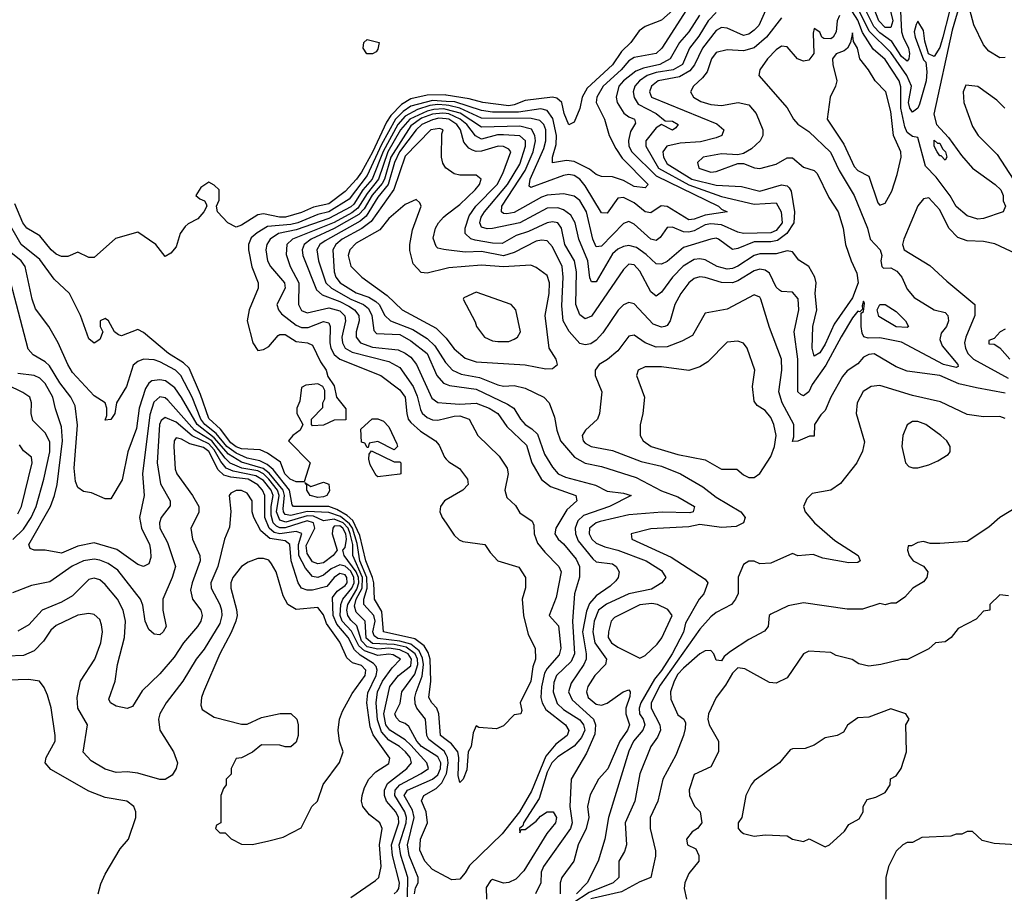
# Model space of a CAD drawing. Header units: inches. Extents: x 2348341 to 2479810, y 460419 to 613669.
# Tile 420 of 656: x 2408436 to 2412047, y 522912 to 526114. Entities that reach past the tile are written whole.
import ezdxf

# ---------------------------------------------------------------- set-up
doc = ezdxf.new("R2010")
doc.units = ezdxf.units.IN
doc.header["$MEASUREMENT"] = 0
doc.layers.add('C4502', color=7, linetype='Continuous')
doc.layers.add('C4512', color=7, linetype='Continuous')

msp = doc.modelspace()

# ---------------------------------------------------------------- linework, layer by layer
at = {"layer": 'C4502', "color": 2}
for points, elevation in [([(2409730, 525989), (2409709.3, 525989.3), (2409695.3, 526010), (2409698, 526030), (2409710, 526042), (2409754, 526030), (2409750, 526006), (2409743.6, 525996.4)], 54), ([(2409810, 524538), (2409750, 524568), (2409718, 524562), (2409714, 524546), (2409710, 524546), (2409702, 524562), (2409690, 524566), (2409687.3, 524612.7), (2409728.9, 524651.1), (2409750, 524651), (2409770, 524642), (2409790, 524622), (2409819.6, 524559.6), (2409822, 524550)], 62), ([(2409810, 524494), (2409830, 524494), (2409834, 524490), (2409834, 524450), (2409830, 524448), (2409750, 524438), (2409743.1, 524443.1), (2409722, 524482), (2409716.4, 524503.6), (2409718, 524522), (2409726, 524534)], 62), ([(2409530, 524362.4), (2409501.2, 524370), (2409489.3, 524390), (2409489, 524409), (2409482, 524418), (2409503.6, 524403.6), (2409550, 524418.8), (2409570, 524412), (2409572.8, 524387.2), (2409562.8, 524370), (2409550, 524364.7)], 62), ([(2409330, 524139.3), (2409310, 524139.3), (2409273.7, 524126.3), (2409250, 524109.2), (2409218, 524070), (2409210.5, 524050), (2409210.4, 524030), (2409231.8, 523951.8), (2409233.4, 523930), (2409228.9, 523910), (2409212.3, 523867.7), (2409170.4, 523790), (2409110.7, 523650), (2409102.8, 523630), (2409101, 523601), (2409105.4, 523585.4), (2409150, 523558), (2409250, 523532), (2409270, 523532), (2409323.1, 523556.9), (2409391.1, 523571.1), (2409430, 523571.3), (2409452, 523550), (2409458, 523530), (2409458, 523490), (2409450, 523466), (2409430, 523448.7), (2409410, 523448.7), (2409390, 523455.3), (2409323.6, 523456.4), (2409290, 523428.7), (2409250, 523408), (2409230, 523406), (2409212, 523370), (2409211.6, 523348.4), (2409194, 523330), (2409194, 523310), (2409183.6, 523296.4), (2409174, 523270), (2409174, 523170), (2409158, 523162), (2409154, 523150), (2409170, 523134), (2409190, 523134), (2409211.6, 523111.6), (2409250, 523092), (2409290, 523091.3), (2409350, 523104.7), (2409402, 523118), (2409468.4, 523151.6), (2409508, 523230), (2409528, 523250), (2409549.1, 523310.9), (2409608.9, 523391.1), (2409622, 523430), (2409608.7, 523470), (2409604, 523510), (2409609.2, 523550), (2409620.1, 523579.9), (2409655.6, 523644.4), (2409703.6, 523710), (2409705.6, 523730), (2409690, 523747.3), (2409656.6, 523756.6), (2409635.4, 523775.4), (2409610, 523832), (2409561, 523901), (2409550, 523932.7), (2409530, 523959.3), (2409450, 523952), (2409419.3, 523970), (2409402, 524002), (2409376.2, 524090), (2409360.1, 524120.1), (2409350, 524132.7)], 90)]:
    msp.add_lwpolyline(points, close=True, dxfattribs=dict(at, elevation=elevation))
for points, elevation in [([(2410000, 525837.7), (2409998, 525838), (2409930, 525837), (2409870, 525823.7), (2409836.4, 525803.6), (2409797, 525763), (2409781.1, 525738.9), (2409730, 525628.5), (2409690, 525555.1), (2409671, 525530), (2409630, 525484.2), (2409570, 525439.3), (2409513.7, 525426.3), (2409470, 525407.1), (2409411.3, 525390), (2409388.7, 525390), (2409330, 525402.4), (2409310, 525399.3), (2409250, 525361.2), (2409230, 525354), (2409199, 525370), (2409162, 525410), (2409158, 525430), (2409167.3, 525452.7), (2409168, 525490), (2409150, 525508), (2409130, 525518), (2409101, 525499), (2409082, 525470), (2409096.9, 525456.9), (2409114, 525450), (2409119.6, 525439.6), (2409122, 525430), (2409111.3, 525410), (2409090, 525384), (2409053.7, 525366.3), (2409043.4, 525356.6), (2409024.7, 525330), (2409010, 525282), (2408990, 525258), (2408970, 525246), (2408935.3, 525290), (2408870, 525335.3), (2408788, 525312), (2408710, 525242), (2408690, 525242), (2408650, 525262), (2408613.4, 525246.6), (2408590, 525246.6), (2408570, 525254.5), (2408552.3, 525270), (2408510, 525322), (2408462.4, 525350), (2408448.5, 525370), (2408419.1, 525439.1)], 58), ([(2410000, 525814.7), (2409950, 525818.4), (2409870, 525796.5), (2409842.1, 525777.9), (2409814.4, 525750), (2409763.2, 525656.8), (2409710, 525542.4), (2409644.4, 525455.6), (2409570.5, 525409.5), (2409530, 525399.5), (2409456.4, 525370), (2409430, 525363.2), (2409344.5, 525355.5), (2409306.6, 525333.4), (2409285.6, 525314.4), (2409275.2, 525290), (2409275.2, 525270), (2409287.9, 525207.9), (2409310.7, 525150), (2409310.5, 525130), (2409278, 525050), (2409270.7, 525010.7), (2409291.3, 524930), (2409310, 524902), (2409330, 524904.7), (2409350, 524916), (2409383.6, 524956.4), (2409390, 524960.7), (2409410, 524960.5), (2409450, 524934.9), (2409492, 524930), (2409510, 524921), (2409539.9, 524859.9), (2409560.7, 524830), (2409566.4, 524806.4), (2409590, 524772), (2409598, 524730), (2409632, 524688), (2409632.7, 524647.3), (2409590, 524646), (2409550, 524628), (2409510, 524626), (2409506, 524630), (2409506, 524650), (2409547.3, 524692.7), (2409548, 524710), (2409555.3, 524724.7), (2409555.3, 524755.3), (2409548, 524770), (2409530, 524779), (2409485.4, 524774.6), (2409470, 524766), (2409463.6, 524716.4), (2409452, 524690), (2409452, 524670), (2409474, 524630), (2409464.7, 524610), (2409438, 524590), (2409422, 524570), (2409502, 524490), (2409479.8, 524420.2), (2409450, 524420.7), (2409428.2, 524430), (2409408.8, 524450), (2409392.7, 524492.7), (2409345.6, 524525.6), (2409317.7, 524537.7), (2409250, 524541.3), (2409230, 524548.1), (2409210, 524562.6), (2409173.2, 524613.2), (2409130, 524651.8), (2409099.7, 524739.7), (2409057.3, 524837.3), (2409036.9, 524856.9), (2408982.4, 524890), (2408890, 524968), (2408870, 524978.7), (2408810, 524955.1), (2408798.6, 524958.6), (2408784, 524970), (2408762, 525010), (2408750, 525019), (2408732, 525010), (2408732, 524990), (2408741, 524970), (2408730, 524942), (2408710, 524929), (2408690, 524944), (2408659.3, 525030), (2408619.3, 525110), (2408563.3, 525163.3), (2408510, 525235.1), (2408441.6, 525290), (2408384.2, 525390)], 62), ([(2410000, 525800.5), (2409970, 525802.6), (2409940.7, 525799.3), (2409894.7, 525785.3), (2409850, 525760.5), (2409822.3, 525730), (2409768.9, 525631.1), (2409728.2, 525530), (2409695, 525490), (2409662.1, 525437.9), (2409650, 525427.5), (2409570, 525385.3), (2409450, 525343.4), (2409385.5, 525330), (2409354.9, 525310), (2409343, 525290), (2409339.3, 525270), (2409345.3, 525230), (2409355.8, 525210), (2409407, 525150), (2409410.2, 525129.8), (2409379.1, 525070), (2409385.5, 525050), (2409396.5, 525036.5), (2409450, 524994.6), (2409470, 524985.5), (2409494.4, 524985.6), (2409550, 525008.4), (2409570, 525002.8), (2409574.9, 524990), (2409573.6, 524930), (2409577.7, 524910), (2409590, 524886.7), (2409610.2, 524870.2), (2409761, 524810), (2409830, 524757.1), (2409850.3, 524730), (2409856, 524670), (2409861.1, 524650), (2409870, 524637.1), (2409906.3, 524606.3), (2409960.7, 524570), (2409974.2, 524554.2), (2409993.4, 524510), (2410000, 524503.4)], 66), ([(2410000, 525784.3), (2409990, 525786.9), (2409954.6, 525785.4), (2409930, 525779.2), (2409866.4, 525750), (2409832.5, 525710), (2409786.8, 525630), (2409751.8, 525530), (2409710, 525477.3), (2409676.8, 525423.2), (2409654.1, 525405.9), (2409590, 525371), (2409436.4, 525310), (2409416, 525290), (2409413.1, 525253.1), (2409428.7, 525210), (2409460.2, 525150), (2409458.4, 525070), (2409470, 525048.2), (2409490, 525039.5), (2409570, 525058.2), (2409610, 525047.2), (2409629, 525029), (2409631.5, 525010), (2409618, 524950), (2409619.6, 524930), (2409630.3, 524910), (2409655.8, 524895.8), (2409790, 524861.5), (2409830, 524839.5), (2409879.6, 524770), (2409894.1, 524734.1), (2409905.5, 524685.5), (2409912.4, 524672.4), (2409930, 524655.8), (2409950, 524647), (2409970, 524645.7), (2410000, 524653.4)], 70), ([(2410000, 525770.3), (2409988.2, 525771.8), (2409950, 525767.5), (2409910, 525753.2), (2409870, 525725.3), (2409796.9, 525610), (2409774.2, 525530), (2409765.9, 525514.1), (2409728.7, 525471.3), (2409699.1, 525420.9), (2409680.4, 525399.6), (2409590, 525348.1), (2409505.7, 525310), (2409479.5, 525290), (2409471.7, 525270), (2409474.3, 525250), (2409524.3, 525124.3), (2409545.6, 525105.6), (2409610, 525081.7), (2409643.7, 525063.7), (2409664, 525050), (2409679.6, 525030), (2409680.9, 525010), (2409670.3, 524970), (2409670.3, 524950.3), (2409685.5, 524930), (2409730, 524913.4), (2409823.8, 524903.8), (2409850, 524891.8), (2409870, 524876.5), (2409891.7, 524850), (2409947, 524727), (2409970, 524710.4), (2410000, 524708.1)], 74), ([(2410000, 525750.7), (2409972.8, 525752.8), (2409950, 525747.2), (2409911.5, 525730), (2409890.2, 525710), (2409829.6, 525630), (2409810.8, 525590), (2409787.2, 525510), (2409750, 525463.8), (2409706.2, 525393.8), (2409684.6, 525375.4), (2409556.3, 525303.7), (2409537.4, 525290), (2409526.3, 525270), (2409531.6, 525230), (2409559.1, 525150), (2409579.5, 525130), (2409650, 525090.2), (2409696.4, 525070), (2409715.6, 525055.6), (2409727.1, 525030), (2409735.1, 524975.1), (2409744.4, 524964.4), (2409830, 524959.7), (2409870, 524937.4), (2409930.3, 524890), (2409965.7, 524810), (2409990, 524781.6), (2410000, 524777.8)], 78), ([(2410000, 525569.5), (2409999.3, 525570), (2409988, 525588), (2409983.6, 525610), (2409984.8, 525695.2), (2409989, 525710), (2409975.4, 525715.4), (2409943.8, 525710), (2409850, 525614), (2409807.9, 525492.1), (2409725.6, 525374.4), (2409691.2, 525348.8), (2409618.9, 525310), (2409596, 525290), (2409584.2, 525270), (2409589.1, 525190), (2409596, 525170), (2409612, 525150), (2409670, 525112.4), (2409716.4, 525096.4), (2409741.7, 525081.7), (2409754, 525070), (2409775.3, 525030), (2409795.5, 525010), (2409877.9, 524977.9), (2409930, 524945.5), (2409958.9, 524918.9), (2409997.3, 524857.3), (2410000, 524854.5)], 82), ([(2410000, 525201.7), (2409930, 525184.7), (2409908, 525188), (2409879.6, 525219.6), (2409867.5, 525267.5), (2409867, 525290), (2409876.6, 525343.4), (2409908.7, 525430), (2409903.1, 525443.1), (2409890, 525455.3), (2409850, 525437.2), (2409790, 525385.2), (2409756.5, 525343.5), (2409670, 525295.4), (2409647, 525270), (2409641.1, 525250), (2409650, 525211), (2409690.8, 525170), (2409783.6, 525103.6), (2409838.8, 525050), (2409962.9, 524982.9), (2410000, 524946.2)], 86), ([(2410000, 525270.5), (2409991.6, 525271.6), (2409970, 525277.2), (2409963.3, 525283.3), (2409952.9, 525312.9), (2409960.7, 525350), (2409972, 525370), (2409989.8, 525390.2), (2410000, 525398.2)], 82), ([(2410000, 523474.2), (2409979.6, 523490), (2409973.6, 523570), (2409966.3, 523590), (2409947.6, 523610), (2409936.9, 523630), (2409943.5, 523690), (2409941.1, 523770), (2409934.6, 523794.6), (2409919.4, 523819.4), (2409885, 523845), (2409769.8, 523870), (2409764.4, 523944.4), (2409737.7, 523990), (2409735.3, 524050), (2409729.9, 524070), (2409705.8, 524130), (2409684, 524224), (2409658.5, 524278.6), (2409637.2, 524297.2), (2409599.2, 524319.2), (2409570, 524329.4), (2409440.9, 524330), (2409435.8, 524335.8), (2409425.5, 524390), (2409365.3, 524465.3), (2409343.8, 524483.8), (2409316.6, 524496.6), (2409270, 524507), (2409230, 524525), (2409195.8, 524550), (2409157.3, 524597.3), (2409115.2, 524630), (2409100.5, 524650), (2409068.9, 524730), (2409027.1, 524810), (2409007.6, 524830), (2408950, 524859.7), (2408930, 524867.3), (2408890.7, 524869.3), (2408870, 524861.2), (2408852.8, 524847.2), (2408828.4, 524770), (2408790.8, 524710), (2408784.7, 524670), (2408770, 524648.7), (2408750, 524646), (2408756.4, 524663.6), (2408755.3, 524690), (2408749.2, 524709.2), (2408710, 524735.1), (2408630, 524821.2), (2408612.3, 524850), (2408577.2, 524930), (2408542.7, 524990), (2408494.5, 525054.5), (2408482, 525090), (2408456.9, 525210), (2408442.4, 525230), (2408391.3, 525270)], 66), ([(2410000, 523419.3), (2409992.4, 523432.4), (2409936.1, 523476.1), (2409929.8, 523490), (2409924.2, 523550), (2409893, 523590), (2409887, 523607), (2409885.1, 523630), (2409889.7, 523649.7), (2409911.7, 523708.3), (2409916.6, 523750), (2409913.8, 523773.8), (2409900.8, 523800.8), (2409870, 523825), (2409830, 523836.6), (2409750, 523845.4), (2409735.9, 523855.9), (2409731.4, 523870), (2409739.2, 523910), (2409735.2, 523930), (2409698, 523970), (2409698.2, 523990), (2409710.5, 524030), (2409709.2, 524070), (2409683.7, 524130), (2409674.3, 524194.3), (2409656.3, 524250), (2409646.1, 524266.1), (2409612.5, 524292.5), (2409570, 524307.7), (2409490, 524311.7), (2409430, 524296.3), (2409410, 524300.8), (2409403.2, 524310), (2409402, 524322), (2409407.5, 524370), (2409402.2, 524390), (2409351.5, 524451.5), (2409329.6, 524469.6), (2409250, 524491.7), (2409201.8, 524521.8), (2409150, 524581.9), (2409087, 524630), (2409030, 524729.6), (2409004.7, 524764.7), (2408970.8, 524790.8), (2408950, 524794.3), (2408920.7, 524790), (2408910, 524782), (2408897.5, 524762.5), (2408874.9, 524690), (2408864.8, 524615.2), (2408832.4, 524530), (2408812.3, 524427.7), (2408770, 524358), (2408750, 524358), (2408699.3, 524379.3), (2408670, 524385.2), (2408650, 524399), (2408641.2, 524421.2), (2408635.6, 524470), (2408648.2, 524628.2), (2408639.3, 524699.3), (2408623.6, 524730), (2408583.3, 524783.3), (2408545.3, 524845.3), (2408530, 524859.6), (2408485.3, 524885.3), (2408467, 524907), (2408403.5, 525150)], 70), ([(2409883.4, 522910), (2409887.4, 522932.6), (2409896.9, 522950), (2409897.3, 522970), (2409865, 523050), (2409857.8, 523090), (2409882.6, 523190), (2409876.3, 523216.3), (2409846, 523270), (2409858, 523290), (2409950, 523330.2), (2409970, 523346), (2409979.9, 523370), (2409980.6, 523390), (2409970, 523411.9), (2409909.8, 523450), (2409893.1, 523470), (2409862.8, 523522.8), (2409850, 523534), (2409830, 523541.6), (2409816.6, 523556.6), (2409811.8, 523570), (2409831, 523609), (2409837.4, 523650), (2409885.2, 523714.8), (2409896.7, 523750), (2409895.5, 523770), (2409886.4, 523790), (2409854, 523814), (2409810, 523823.5), (2409730, 523827.9), (2409707.1, 523847.1), (2409702.7, 523910), (2409670, 523942), (2409664, 523964), (2409670.5, 523990), (2409692.2, 524030), (2409693.8, 524070), (2409658.1, 524150), (2409657.3, 524190), (2409648.7, 524230), (2409640.7, 524250), (2409622.6, 524270), (2409590, 524283.9), (2409550, 524276.9), (2409513.9, 524293.9), (2409490, 524295.8), (2409412.6, 524272.6), (2409390, 524279.8), (2409378, 524310), (2409387.8, 524370), (2409381.7, 524390), (2409349.3, 524430), (2409330, 524449.3), (2409310, 524459.9), (2409250.3, 524470.3), (2409208.7, 524488.7), (2409190, 524506.3), (2409141, 524570), (2409077, 524610), (2408980, 524720), (2408970, 524728), (2408950, 524731.3), (2408927.8, 524712.2), (2408913.7, 524666.3), (2408887.2, 524450), (2408892.7, 524370), (2408875.5, 524290), (2408883.1, 524250), (2408911.8, 524190), (2408916.5, 524170), (2408917, 524143), (2408910, 524119), (2408890, 524109.6), (2408870, 524117.6), (2408792.3, 524172.3), (2408710, 524196.9), (2408650, 524184.7), (2408590, 524158.4), (2408530, 524169.4), (2408489.1, 524169.1), (2408475.3, 524175.3), (2408469.6, 524190), (2408549.7, 524330), (2408564.4, 524370), (2408573.7, 524410), (2408593.3, 524570), (2408590, 524622), (2408567.3, 524687.2), (2408557.7, 524730), (2408530, 524780.7), (2408510, 524799.7), (2408490, 524809.6), (2408430, 524816.9)], 74), ([(2408411.4, 524208.6), (2408450, 524247), (2408478.7, 524290), (2408496.4, 524330), (2408524.4, 524430), (2408546.4, 524530), (2408547.2, 524567.2), (2408530, 524599.5), (2408485.1, 524645.1), (2408478.4, 524670), (2408479.3, 524710), (2408473.2, 524730), (2408447.8, 524747.8), (2408390, 524775.1)], 78), ([(2409858.7, 522898.7), (2409859.4, 522970), (2409834.3, 523050), (2409827.8, 523090), (2409853, 523170), (2409854.4, 523190), (2409849.1, 523210), (2409811.4, 523270), (2409813.6, 523290), (2409830.5, 523309.5), (2409909, 523351), (2409935.6, 523370), (2409929.7, 523390), (2409870, 523454.6), (2409850, 523474.6), (2409794, 523510), (2409779.4, 523530), (2409771.4, 523570), (2409793.1, 523670), (2409824.8, 523710), (2409870, 523745.3), (2409873.4, 523770), (2409860.6, 523790), (2409830, 523804.9), (2409790.1, 523809.9), (2409750, 523806.3), (2409710, 523814.9), (2409690, 523836.8), (2409672.5, 523892.5), (2409650, 523913.5), (2409639.4, 523930), (2409635.7, 523950), (2409639, 523970), (2409672.9, 524027.1), (2409680.1, 524050), (2409678.4, 524070), (2409669.9, 524090), (2409626, 524150), (2409620.9, 524170), (2409630, 524179.1), (2409634.6, 524210), (2409632.7, 524230), (2409621, 524250), (2409610, 524258.7), (2409590, 524257.2), (2409584.8, 524250), (2409582.3, 524230), (2409600.5, 524170), (2409585.5, 524150), (2409550, 524122.8), (2409530, 524119.2), (2409510, 524126.9), (2409490, 524158), (2409486.6, 524186.6), (2409518.1, 524250), (2409513.8, 524270), (2409490, 524277.4), (2409410, 524251.4), (2409390, 524251.2), (2409377.7, 524257.7), (2409365.5, 524270), (2409357.9, 524297.9), (2409358.2, 524330), (2409365.6, 524370), (2409358.5, 524390), (2409330, 524424.5), (2409302.5, 524442.5), (2409218.7, 524458.7), (2409193.1, 524470), (2409174.1, 524494.1), (2409150, 524537.5), (2409130, 524559.1), (2409069, 524589), (2409010, 524638.4), (2408970, 524656.3), (2408955.6, 524644.4), (2408949.2, 524630), (2408940.2, 524490), (2408953, 524413), (2408988, 524350), (2408987.9, 524332.1), (2408955.5, 524290), (2408948.5, 524270), (2408950.5, 524250), (2408978.3, 524198.3), (2409007.7, 524110), (2408995.5, 524070), (2408961, 523990), (2408960.7, 523950), (2408974, 523890), (2408962.8, 523870), (2408950, 523859.3), (2408930, 523861.2), (2408910, 523879.3), (2408896.9, 523910), (2408887.6, 523967.6), (2408879.3, 523990), (2408796.6, 524096.6), (2408761.1, 524121.1), (2408730, 524132.6), (2408710, 524136.4), (2408670, 524131.1), (2408629.2, 524110.8), (2408546.4, 524053.6), (2408479.9, 524040.1), (2408410, 524013.2)], 78), ([(2409809.7, 522910.3), (2409820.7, 522919.3), (2409826.9, 522930), (2409828.5, 522950), (2409803.2, 523050), (2409799.5, 523090), (2409826.2, 523170), (2409825.6, 523190), (2409815.8, 523210), (2409781.1, 523250), (2409774, 523270), (2409774.2, 523290), (2409785.4, 523314.6), (2409856.2, 523370), (2409873, 523390), (2409867.6, 523410), (2409851.1, 523430), (2409829.6, 523450), (2409790, 523473.8), (2409763.4, 523503.4), (2409748.2, 523548.2), (2409742.9, 523610), (2409748.1, 523650), (2409767.2, 523690), (2409802, 523738), (2409832.8, 523770), (2409806.3, 523786.3), (2409790, 523788.6), (2409750, 523783.7), (2409700.2, 523800.2), (2409679.5, 523819.5), (2409653.3, 523873.3), (2409619.1, 523910), (2409611.2, 523930), (2409613.3, 523970), (2409621.8, 523990), (2409654.1, 524030), (2409662.9, 524050), (2409661.3, 524070), (2409650, 524093.1), (2409630, 524110.6), (2409610, 524116.5), (2409578.2, 524101.8), (2409550, 524078), (2409530, 524069.8), (2409510, 524073.7), (2409484.3, 524104.3), (2409459.5, 524150), (2409458.3, 524190), (2409471, 524231), (2409450, 524238), (2409390, 524229.9), (2409370, 524234.9), (2409350.6, 524250), (2409334.9, 524290), (2409334.8, 524370), (2409326.6, 524390), (2409310, 524409.7), (2409273.6, 524430), (2409210, 524437.5), (2409185.1, 524445.1), (2409163.6, 524463.6), (2409130, 524531.4), (2409110, 524545.8), (2409060, 524560), (2409030, 524576.9), (2409010, 524581.2), (2409003, 524570), (2409001.6, 524550), (2409006.1, 524466.1), (2409012.7, 524450), (2409070.5, 524370), (2409093.4, 524330), (2409092.7, 524307.3), (2409064, 524250), (2409070.5, 524210), (2409096.4, 524150), (2409098.4, 524130), (2409068.5, 524050), (2409063.1, 524023.1), (2409070.3, 523990.3), (2409100.5, 523950), (2409105.5, 523930), (2409100.5, 523910), (2409088, 523890), (2409037.1, 523830), (2409002.3, 523777.7), (2408950, 523716), (2408885.8, 523654.2), (2408850, 523597.2), (2408830, 523589), (2408790, 523598), (2408769.5, 523609.5), (2408763.7, 523623.7), (2408786, 523690), (2408795.1, 523750), (2408820.7, 523850), (2408824.2, 523910), (2408816.3, 523950), (2408795.6, 523990), (2408750, 524043.7), (2408730, 524060.9), (2408710, 524066.6), (2408690, 524062.7), (2408630, 524002.9), (2408590, 523979.6), (2408518.8, 523950), (2408470, 523896), (2408430, 523872.3)], 82), ([(2408430, 524303), (2408443.5, 524330), (2408482, 524490), (2408479.3, 524510), (2408450, 524533.2), (2408435.3, 524555.3)], 82), ([(2409650, 522896), (2409741.5, 522958.5), (2409752.7, 522970), (2409762, 523010), (2409755.1, 523090), (2409766, 523150), (2409757.2, 523170), (2409719.1, 523199.1), (2409695.1, 523230), (2409689.5, 523250), (2409691.8, 523270), (2409700.1, 523299.9), (2409717, 523330), (2409742.3, 523357.7), (2409790, 523387.7), (2409793.3, 523406.7), (2409732.8, 523492.8), (2409721.8, 523521.8), (2409716.2, 523556.2), (2409709.8, 523609.8), (2409713.5, 523646.5), (2409744, 523710), (2409747, 523730), (2409743.3, 523743.3), (2409734.2, 523754.2), (2409685, 523785), (2409664.2, 523804.2), (2409640.6, 523850), (2409598.7, 523898.7), (2409586.3, 523930), (2409583.5, 523996.5), (2409600, 524020), (2409630, 524039.6), (2409637.1, 524050), (2409636.5, 524070), (2409630, 524079.2), (2409610, 524083.9), (2409589.1, 524070), (2409563, 524037), (2409510, 524022.7), (2409490, 524023.1), (2409469.8, 524029.8), (2409458, 524050), (2409431.7, 524130), (2409427.1, 524190), (2409410, 524204.2), (2409353, 524212.9), (2409320.4, 524240.4), (2409294.7, 524290), (2409289, 524310), (2409289, 524350), (2409270, 524379), (2409250, 524388), (2409230, 524388), (2409210, 524378), (2409204.7, 524370), (2409211, 524311), (2409205.8, 524254.2), (2409187.7, 524210), (2409163.1, 524110), (2409137.6, 524050), (2409138.4, 524030), (2409170.2, 523970.2), (2409176, 523950), (2409177.4, 523930), (2409170, 523901.2), (2409113.3, 523806.7), (2409083.8, 523770), (2409034.9, 523690), (2408973, 523610), (2408950.5, 523570), (2408944.9, 523550), (2408950.5, 523510.5), (2409000.7, 523430), (2409014.8, 523390), (2409010.5, 523369.5), (2408995.2, 523344.8), (2408970, 523329.2), (2408950, 523329.4), (2408870, 523352.3), (2408830, 523357), (2408790, 523355.1), (2408750, 523367), (2408698, 523398), (2408669.5, 523429.5), (2408684.5, 523530), (2408649.5, 523590), (2408647, 523630), (2408659.3, 523690), (2408711.8, 523770), (2408734, 523830), (2408739.5, 523870), (2408736.6, 523896.6), (2408730, 523915.3), (2408710, 523934), (2408690, 523937.2), (2408650, 523931.8), (2408570, 523894), (2408550, 523877), (2408523.4, 523836.6), (2408490, 523800.9), (2408450, 523783.6), (2408390, 523781.6)], 86), ([(2410000, 524353.9), (2409993.4, 524350), (2409979.3, 524330), (2409976.4, 524310), (2409984.9, 524290), (2410000, 524268.2)], 66), ([(2408724, 522910), (2408733.6, 522946.4), (2408750, 522982), (2408805.2, 523074.8), (2408835.3, 523110), (2408862, 523190), (2408862, 523210), (2408855.3, 523230), (2408829.1, 523249.1), (2408750, 523262.7), (2408690, 523286.6), (2408550, 523366), (2408529.6, 523389.6), (2408533.2, 523410), (2408566, 523470), (2408566.6, 523490), (2408551.7, 523591.7), (2408538.4, 523638.4), (2408526.3, 523666.3), (2408509.2, 523689.2), (2408470, 523695.1), (2408350, 523692)], 90), ([(2410000, 522972.6), (2409950, 522999.5), (2409921.6, 523030), (2409903.5, 523070), (2409906, 523110), (2409931.3, 523170), (2409926.3, 523210), (2409909.7, 523250.3), (2409918, 523270), (2409964, 523296), (2409983.7, 523316.3), (2410000, 523348.2)], 70)]:
    msp.add_lwpolyline(points, dxfattribs=dict(at, elevation=elevation))
at = {"layer": 'C4512', "color": 2}
for points, elevation in [([(2411867.5, 526232.5), (2411821.8, 526050), (2411810, 526012.3), (2411790, 525979), (2411768.7, 525988.7), (2411755.1, 526035.1), (2411750, 526074), (2411730, 526108.7), (2411723, 526097), (2411715.5, 526070), (2411719.5, 526050), (2411750, 525966.8), (2411758.8, 525958.8), (2411762.9, 525922.9), (2411759.7, 525890), (2411735.9, 525804.1), (2411730, 525789.6), (2411710, 525775.1), (2411699.8, 525790), (2411695.1, 525810), (2411706.2, 525870), (2411689.8, 525910), (2411630, 525994), (2411551.7, 526071.7), (2411511.9, 526151.9)], 78), ([(2411618.5, 526190), (2411638, 526110), (2411630, 526085.4), (2411610, 526085.3), (2411586.5, 526110), (2411540.2, 526230)], 70), ([(2410883.8, 526196.2), (2410790, 526112.8), (2410730, 526089.4), (2410707.2, 526072.8), (2410677.6, 526030), (2410643, 525997), (2410610, 525948.4), (2410516.9, 525863.1), (2410499.3, 525830), (2410490, 525788), (2410470, 525738), (2410450, 525729), (2410433.2, 525770), (2410423.7, 525810), (2410406.2, 525826.2), (2410390, 525829.7), (2410290, 525817.7), (2410250, 525801.5), (2410230, 525798.6), (2410134, 525810), (2410083.9, 525823.9), (2410000, 525837.7)], 58), ([(2411190, 526193.3), (2411146.9, 526093.1), (2411130, 526075.1), (2411110, 526061.3), (2411090, 526056.3), (2411030, 526082.4), (2411010, 526085.6), (2410990, 526074), (2410940.2, 526010), (2410910.9, 525949.1), (2410893.5, 525926.5), (2410855.4, 525904.6), (2410777.3, 525890), (2410752.7, 525870), (2410745.3, 525850), (2410753.4, 525830), (2410992.8, 525732.8), (2411018.8, 525710), (2411010.8, 525690), (2410990, 525680.5), (2410933.1, 525666.9), (2410858.6, 525661.4), (2410809.1, 525650.9), (2410794.9, 525630), (2410797.3, 525610), (2410810, 525585.8), (2410901.1, 525530), (2410990, 525507.5), (2411083.1, 525503.1), (2411150, 525485.3), (2411230, 525508.5), (2411250, 525505.5), (2411258, 525498), (2411265.5, 525485.5), (2411277, 525410), (2411274.6, 525370), (2411249.1, 525330), (2411215.6, 525304.4), (2411190, 525299.4), (2411130, 525300.3), (2411070, 525275.6), (2411050, 525272.3), (2410999, 525310), (2410990, 525313.6), (2410970, 525309.6), (2410870, 525278.9), (2410810, 525227.6), (2410790, 525217.6), (2410770, 525219.6), (2410733.8, 525253.8), (2410698.6, 525278.6), (2410670, 525286.6), (2410650, 525283), (2410630, 525273.3), (2410610, 525255.6), (2410550, 525152.7), (2410533.6, 525153.6), (2410527.4, 525167.4), (2410519.2, 525230), (2410486.3, 525310), (2410472.6, 525370), (2410457.3, 525397.3), (2410430, 525416.9), (2410410, 525424.7), (2410370, 525423.5), (2410270.2, 525369.8), (2410170, 525348.2), (2410150, 525346.9), (2410130, 525353.2), (2410124, 525370), (2410128.6, 525390), (2410140.4, 525410), (2410224.6, 525510), (2410270, 525584.9), (2410291.6, 525650), (2410290.8, 525670), (2410270, 525688.4), (2410210, 525692.2), (2410188, 525692), (2410130, 525675.6), (2410107.8, 525687.8), (2410076.5, 525730), (2410051.6, 525750), (2410010, 525769), (2410000, 525770.3)], 74), ([(2411890, 526193.2), (2411855.9, 526075.9), (2411787.7, 525767.7), (2411798.4, 525730), (2411841.7, 525681.7), (2411890, 525615.8), (2411930.2, 525570.2), (2412013.4, 525510), (2412033.4, 525490), (2412042.8, 525470), (2412042.8, 525450), (2412051, 525430), (2412042, 525410), (2411970, 525385.6), (2411950, 525382.9), (2411910, 525395.1), (2411870, 525429.6), (2411847.9, 525467.9), (2411796.6, 525536.6), (2411757.6, 525577.6), (2411730, 525682), (2411710, 525686), (2411690, 525700.9), (2411681.7, 525721.7), (2411667.4, 525790), (2411667.6, 525867.6), (2411661.7, 525890), (2411610, 525968), (2411565.9, 526005.9), (2411526.9, 526066.9), (2411510, 526112.1), (2411490, 526142.5)], 82), ([(2411663.2, 526196.8), (2411670.2, 526070), (2411675.2, 526050), (2411695.5, 526010), (2411698.4, 525990), (2411696.5, 525970), (2411690, 525962.4), (2411670, 525979.7), (2411634.6, 526034.6), (2411590, 526066), (2411568.7, 526088.7), (2411528.4, 526170)], 74), ([(2412050, 525975.3), (2412030, 525974), (2411990, 525999), (2411970, 526022), (2411935.4, 526095.4), (2411910, 526188)], 82), ([(2410880.9, 526150), (2410790.3, 526010), (2410770.4, 525990), (2410690, 525975.4), (2410670, 525963.5), (2410642, 525930), (2410576.1, 525870), (2410552.6, 525830), (2410550.2, 525810), (2410580.4, 525750), (2410597.6, 525690), (2410621.8, 525641.8), (2410645.9, 525605.9), (2410740.7, 525510), (2410730, 525497.2), (2410690, 525502.4), (2410650, 525524.2), (2410610, 525537.6), (2410570, 525539.3), (2410550, 525546.6), (2410525.6, 525565.6), (2410470, 525593.7), (2410441.8, 525598.2), (2410389.6, 525589.6), (2410389.6, 525609.6), (2410403.6, 525656.4), (2410404.4, 525690), (2410391.3, 525751.3), (2410370, 525781), (2410346.8, 525786.8), (2410265, 525775), (2410170, 525775), (2410130, 525780.9), (2410032.4, 525812.4), (2410000, 525814.7)], 62), ([(2410990, 526140.4), (2410961.3, 526110), (2410926.7, 526053.3), (2410892.7, 526010), (2410866.5, 525950), (2410833, 525930), (2410770, 525920.2), (2410737, 525910), (2410708.9, 525890), (2410691.7, 525870), (2410686.3, 525850), (2410689.2, 525829.2), (2410704.6, 525804.6), (2410770.7, 525770), (2410803.6, 525743.6), (2410830, 525742), (2410850.7, 525730), (2410842.8, 525717.2), (2410830, 525709.7), (2410790, 525729.4), (2410770, 525718), (2410732.2, 525670), (2410732, 525650), (2410779.2, 525570), (2410890, 525508.8), (2411010, 525465.6), (2411130, 525437.5), (2411210, 525442.4), (2411228.9, 525410), (2411232.3, 525370), (2411210, 525341), (2411190, 525333.3), (2411090, 525330.8), (2411070, 525334.7), (2411010, 525362), (2410970, 525366.2), (2410950, 525361.8), (2410910, 525339.8), (2410890, 525335.3), (2410870, 525336.4), (2410830, 525354), (2410810, 525352.3), (2410784.7, 525315.3), (2410770, 525305.1), (2410750, 525309.6), (2410690, 525364.5), (2410670, 525374), (2410650, 525367.3), (2410570, 525284.5), (2410550, 525280.9), (2410538.3, 525310), (2410514.8, 525410), (2410490.7, 525450.7), (2410470, 525467.6), (2410430, 525476.3), (2410370, 525471), (2410350, 525463.9), (2410250, 525407.2), (2410222.8, 525402.8), (2410210, 525404.2), (2410202.9, 525410), (2410204, 525430), (2410290, 525560.9), (2410318.6, 525630), (2410328.1, 525670), (2410325.8, 525690), (2410312.5, 525712.5), (2410270, 525723.7), (2410130, 525720.3), (2410050.9, 525770.9), (2410000, 525784.3)], 70), ([(2410929.3, 526130.7), (2410890.3, 526070), (2410855.2, 526030), (2410821.3, 525970), (2410783, 525950), (2410723.5, 525936.5), (2410695.1, 525924.9), (2410650.3, 525890), (2410633.4, 525870), (2410624, 525830), (2410627.3, 525810), (2410651.7, 525771.7), (2410670, 525758), (2410691, 525750), (2410694.4, 525734.4), (2410676.2, 525703.8), (2410668.9, 525671.1), (2410670.3, 525650), (2410680.3, 525630), (2410770, 525541.5), (2410999.1, 525430), (2411010, 525419.1), (2411030.7, 525409.3), (2410950, 525397.8), (2410910, 525382.4), (2410890, 525380.4), (2410810, 525429.7), (2410787.9, 525432.1), (2410750, 525406), (2410730, 525409.6), (2410690, 525442.4), (2410650, 525462.4), (2410630, 525459.5), (2410590, 525405.2), (2410570, 525406), (2410510, 525505.6), (2410490, 525529.6), (2410470, 525543), (2410450, 525546.6), (2410430, 525543.5), (2410310, 525499.3), (2410304.4, 525504.4), (2410308.7, 525530), (2410358, 525642), (2410365.8, 525670), (2410365.1, 525710), (2410357.7, 525730), (2410344, 525744), (2410311.4, 525751.4), (2410130, 525753.3), (2410050.3, 525790.3), (2410010, 525799.7), (2410000, 525800.5)], 66), ([(2411442.9, 526130), (2411434.2, 526110), (2411430, 526069.2), (2411419.3, 526050), (2411410, 526043.5), (2411384.7, 526044.7), (2411377.2, 526050), (2411370, 526068), (2411350, 526082), (2411345.2, 526065.2), (2411347.7, 525990), (2411330, 525966), (2411310, 525962), (2411288.7, 525970), (2411250, 526014), (2411230, 526017.2), (2411210, 526004), (2411178.8, 525970), (2411150.8, 525930), (2411146.8, 525910), (2411250, 525790.7), (2411273.4, 525750), (2411290, 525730.7), (2411330, 525704), (2411408.8, 525628.8), (2411440.7, 525560.7), (2411496.4, 525470), (2411544.9, 525350), (2411554.8, 525310), (2411590.9, 525270.9), (2411597.3, 525250), (2411594, 525230), (2411598, 525210), (2411603.5, 525203.5), (2411630, 525204), (2411652.5, 525192.5), (2411670.4, 525170.4), (2411690, 525126.8), (2411716.1, 525096.1), (2411790, 525050.7), (2411830, 525040.7), (2411839.1, 525030), (2411842.4, 525010), (2411834.4, 524990), (2411814.9, 524965.1), (2411810, 524942), (2411818.5, 524918.6), (2411876.3, 524850), (2411877.3, 524842.7), (2411870, 524839), (2411823.7, 524850), (2411670, 524932.2), (2411590, 524948.3), (2411547, 524947), (2411531.7, 524951.7), (2411524.9, 524964.9), (2411521.3, 524990), (2411522, 525038), (2411530, 525044.7), (2411533.8, 525073.8), (2411530, 525082), (2411525.2, 525065.2), (2411527.1, 525052.9), (2411516.9, 525043.1), (2411510, 525046), (2411490, 525020.9), (2411447.9, 524952.1), (2411392.6, 524847.4), (2411342.7, 524777.2), (2411330.2, 524749.8), (2411310, 524735.1), (2411300.1, 524740.1), (2411289.7, 524750), (2411289.7, 524870), (2411275.6, 524970), (2411293, 525050), (2411291.1, 525091.1), (2411270, 525115.1), (2411230, 525118), (2411222.4, 525122.4), (2411210, 525133.2), (2411185.1, 525185.1), (2411170, 525196.2), (2411150, 525199.6), (2411130, 525193), (2411070, 525156.4), (2411050, 525149.7), (2411010, 525150.9), (2410950, 525169.6), (2410930, 525171.3), (2410910, 525165.1), (2410890, 525149.4), (2410860.4, 525110), (2410838, 525070), (2410822, 525010), (2410810, 524993.2), (2410802, 524990), (2410790, 524987.3), (2410758.6, 524998.6), (2410690, 525072.3), (2410670, 525078), (2410650, 525069.5), (2410630.3, 525049.7), (2410574.3, 524965.7), (2410550, 524939.5), (2410530, 524925.6), (2410510, 524922.4), (2410490, 524927.6), (2410451.1, 524971.1), (2410429.7, 525009.7), (2410424.8, 525064.7), (2410428.6, 525170), (2410425.7, 525210), (2410390, 525280.9), (2410370, 525303.6), (2410350, 525306.3), (2410330, 525302), (2410250, 525260.4), (2410210, 525248.9), (2410130, 525264.2), (2410070, 525261.7), (2410000, 525270.5)], 82), ([(2411230, 526120.9), (2411174.9, 526050), (2411130, 526011.1), (2411090, 526000.4), (2411030, 526003.6), (2410990, 525994), (2410973, 525970), (2410956.9, 525923.1), (2410939.6, 525900.4), (2410906.8, 525870), (2410896, 525850), (2410906.8, 525830), (2410934.2, 525814.2), (2410970, 525803.1), (2411010, 525799.5), (2411070.4, 525810.4), (2411110, 525802), (2411137.3, 525770), (2411161, 525710), (2411161, 525690), (2411151, 525670), (2411119.3, 525640.7), (2411090, 525624), (2411070, 525619), (2411010, 525622), (2410942, 525610), (2410922, 525590), (2410926, 525570), (2410970, 525555.5), (2410990, 525557.1), (2411070, 525587.3), (2411090, 525587.3), (2411130.7, 525570.7), (2411150, 525568), (2411210, 525584.9), (2411250, 525607.3), (2411270, 525607.3), (2411310, 525574), (2411350, 525560.7), (2411360.7, 525550), (2411402.8, 525462.8), (2411438, 525410), (2411455.5, 525350), (2411464.9, 525290), (2411484.9, 525230), (2411505.5, 525185.5), (2411510.2, 525150), (2411490, 525094.5), (2411422.2, 524997.8), (2411390, 524924.5), (2411370, 524892.7), (2411350, 524881.2), (2411342.4, 524910), (2411344, 524990), (2411359.7, 525050), (2411353.3, 525110), (2411357, 525150), (2411352, 525170), (2411329.6, 525209.6), (2411292.8, 525232.8), (2411270, 525262.7), (2411250, 525267), (2411210, 525255.4), (2411150, 525256.4), (2411130, 525249.7), (2411070, 525211.1), (2411050, 525202), (2411030, 525199.7), (2410993.2, 525210), (2410950, 525233.6), (2410930, 525238), (2410910, 525234.7), (2410869.3, 525210.7), (2410830.4, 525170), (2410790, 525115.1), (2410770, 525100.9), (2410750, 525116), (2410710, 525192.7), (2410690, 525215.1), (2410670, 525218), (2410650, 525199), (2410532.5, 525027.5), (2410510, 525017), (2410490, 525032.3), (2410475.8, 525070), (2410478, 525190), (2410471, 525230), (2410434.8, 525290), (2410423, 525350), (2410410, 525369.5), (2410390, 525372.8), (2410370, 525369.7), (2410302.3, 525337.7), (2410256.9, 525323.1), (2410205.8, 525294.2), (2410170, 525294.5), (2410106.3, 525306.3), (2410090, 525311.3), (2410069.5, 525330), (2410069.6, 525350), (2410084.9, 525395.1), (2410109.2, 525430.8), (2410187.4, 525510), (2410208.3, 525550), (2410237, 525630), (2410230, 525639.3), (2410210, 525649.4), (2410191, 525651), (2410130, 525632), (2410110, 525631.2), (2410096.2, 525636.2), (2410083.5, 525643.5), (2410065.1, 525665.1), (2410052.8, 525710), (2410039.3, 525730), (2410009.5, 525750), (2410000, 525750.7)], 78), ([(2412049, 525790), (2412018.9, 525818.9), (2411950, 525869), (2411906, 525874), (2411896, 525850), (2411898.8, 525810), (2411930, 525722), (2411951.3, 525690), (2412019.9, 525619.9), (2412079.1, 525530)], 86), ([(2410000, 525398.2), (2410050, 525437.1), (2410106.6, 525490), (2410122.7, 525510), (2410128.7, 525530), (2410110, 525544), (2410050, 525544.5), (2410029.6, 525549.6), (2410000, 525569.5)], 82), ([(2412090, 525255.3), (2412012, 525292), (2411970, 525300.7), (2411910, 525302.9), (2411876.3, 525316.3), (2411842.7, 525350), (2411810, 525417.2), (2411770, 525461.2), (2411750, 525457.2), (2411730, 525432.3), (2411677.7, 525310), (2411673.1, 525290), (2411679.5, 525270), (2411773.6, 525213.6), (2411835.3, 525155.3), (2411938, 525070), (2411939.1, 525030), (2411905.5, 524950), (2411900.5, 524930), (2411903.8, 524910), (2411912.7, 524890), (2411933.4, 524870), (2412060.2, 524800.2)], 86), ([(2410000, 524946.2), (2410003.1, 524943.1), (2410030, 524907.3), (2410070, 524873.4), (2410110, 524860.4), (2410290, 524848.5), (2410366, 524834), (2410390, 524836), (2410408.7, 524850), (2410404, 524870), (2410378, 524910), (2410363.5, 525030), (2410377.4, 525110), (2410378.7, 525150), (2410370, 525176), (2410330, 525206), (2410310, 525214.5), (2410210, 525208.2), (2410130, 525214), (2410010, 525204.2), (2410000, 525201.7)], 86), ([(2412050, 524745.1), (2411944.7, 524764.7), (2411879.6, 524779.6), (2411810, 524809.6), (2411690, 524826), (2411650, 524841.2), (2411570, 524889.5), (2411550, 524887), (2411530, 524877), (2411510, 524853.2), (2411470, 524826.6), (2411453.3, 524806.7), (2411410.5, 524730), (2411390, 524682), (2411374, 524666), (2411351, 524630), (2411350, 524588), (2411332.7, 524587.3), (2411290, 524568.7), (2411270, 524568), (2411275.3, 524584.7), (2411275.1, 524630), (2411231.5, 524710), (2411219.5, 524750), (2411231.1, 524830), (2411229.5, 524870), (2411185.9, 524985.9), (2411153.6, 525090), (2411150, 525097.2), (2411130, 525105.2), (2411030, 525052.7), (2410950, 525038), (2410903.1, 524956.9), (2410864.6, 524935.4), (2410810, 524914.7), (2410770, 524913.3), (2410729.7, 524929.7), (2410690, 524957.2), (2410670, 524954), (2410630, 524900.9), (2410591.8, 524868.2), (2410561, 524850), (2410546, 524830), (2410546, 524810), (2410570.7, 524750), (2410562.8, 524670), (2410554.8, 524650), (2410510.7, 524610), (2410499.1, 524590), (2410503, 524570), (2410510, 524562), (2410531.3, 524550), (2410610, 524535.3), (2410714.8, 524494.8), (2410790, 524477.6), (2410858.8, 524450), (2410941.7, 524401.7), (2410990, 524363.8), (2411081, 524310), (2411096, 524290), (2411090.5, 524269.5), (2411063.4, 524256.6), (2411010, 524252.8), (2410930, 524263.5), (2410890, 524255.4), (2410750, 524247.3), (2410678, 524230), (2410681, 524210), (2410824.5, 524144.5), (2410950, 524062.8), (2410959.1, 524050), (2410944.9, 524010), (2410927.3, 523990), (2410878, 523902), (2410870, 523869.2), (2410828.5, 523790), (2410790, 523728.4), (2410763.4, 523696.6), (2410713.7, 523610), (2410707.3, 523590), (2410709.1, 523570), (2410722.6, 523550), (2410728.8, 523530), (2410721.1, 523510), (2410687.2, 523470), (2410670, 523433.2), (2410595.8, 523190), (2410582, 523110), (2410557.1, 523030), (2410517.1, 522950), (2410478, 522910)], 86), ([(2412050, 524979.3), (2412031.3, 524970), (2412010, 524946), (2411990, 524938), (2411990, 524926), (2412010, 524924.7), (2412030, 524911.3), (2412067.3, 524870)], 90), ([(2410000, 524854.5), (2410023.8, 524830), (2410054.8, 524814.8), (2410122, 524802), (2410190, 524775.5), (2410210, 524770.6), (2410250, 524773), (2410290, 524764), (2410358, 524730), (2410378, 524710), (2410397.3, 524657.3), (2410405.5, 524610), (2410419.1, 524570), (2410470.2, 524510.2), (2410510, 524488.4), (2410570, 524476.4), (2410696.5, 524436.5), (2410790, 524387.2), (2410850, 524365.3), (2410910.7, 524330), (2410906, 524310), (2410893.7, 524306.3), (2410791.5, 524308.4), (2410670, 524299.7), (2410564.8, 524275.2), (2410550, 524269.7), (2410525.3, 524250), (2410524.2, 524230), (2410534, 524210), (2410550, 524195.3), (2410581.8, 524181.8), (2410630, 524170.2), (2410734, 524130), (2410790, 524094.9), (2410805.5, 524070), (2410790.7, 524050), (2410753.4, 524026.6), (2410670.2, 524009.8), (2410587.8, 523972.2), (2410559, 523950), (2410542.9, 523910), (2410538.2, 523870), (2410544.9, 523830), (2410588, 523770), (2410584.9, 523750), (2410545.5, 523710), (2410519.3, 523670), (2410514.9, 523650), (2410520.4, 523630), (2410550, 523604.9), (2410570, 523602), (2410591, 523609), (2410649, 523650), (2410670, 523658), (2410674.8, 523650), (2410673.4, 523633.4), (2410658.7, 523590), (2410658.9, 523570), (2410672.9, 523530), (2410664.9, 523510), (2410637.2, 523470), (2410592.3, 523367.7), (2410559.1, 523330), (2410527.6, 523272.4), (2410518.7, 523230), (2410523.1, 523190), (2410513.4, 523150), (2410484.4, 523090), (2410468.2, 523030), (2410423.7, 522970), (2410418.7, 522950), (2410418.7, 522910)], 82), ([(2410000, 524777.8), (2410012.9, 524772.9), (2410110, 524759.6), (2410225.2, 524705.2), (2410248.4, 524690), (2410272.7, 524650), (2410290, 524630.5), (2410314.8, 524614.8), (2410334.5, 524594.5), (2410361, 524521), (2410390, 524473.4), (2410410.8, 524450), (2410437.7, 524437.7), (2410547.8, 524407.8), (2410590, 524386), (2410650, 524379.1), (2410678, 524370), (2410598.8, 524330), (2410503.2, 524296.8), (2410482.7, 524277.3), (2410473.6, 524250), (2410474.7, 524230), (2410483.9, 524203.9), (2410537.3, 524137.3), (2410550, 524126.7), (2410610, 524119.5), (2410623, 524110), (2410634, 524090), (2410630.7, 524070), (2410622.3, 524057.7), (2410602, 524038), (2410550, 524002.4), (2410526.2, 523973.8), (2410514.3, 523945.7), (2410500.2, 523870), (2410514, 523790), (2410513.1, 523770), (2410504.6, 523750), (2410458.2, 523681.8), (2410448.8, 523650), (2410461.5, 523621.5), (2410540.3, 523550), (2410547.9, 523530), (2410544.9, 523495), (2410514.8, 523425.2), (2410458.8, 523330), (2410453.7, 523230), (2410461.7, 523170), (2410456, 523150), (2410357.1, 523010), (2410348, 522990), (2410346.8, 522950), (2410327.3, 522910)], 78), ([(2412050, 524652.7), (2412030, 524659.3), (2411970, 524658), (2411910, 524667), (2411813.1, 524713.1), (2411710, 524736.3), (2411590, 524773.6), (2411558, 524770), (2411528.5, 524751.5), (2411507.3, 524710), (2411504, 524670), (2411533.7, 524566.3), (2411527.1, 524532.9), (2411506, 524490), (2411446.4, 524413.6), (2411410.6, 524389.4), (2411342.5, 524377.5), (2411322, 524358), (2411310.8, 524330), (2411316, 524310), (2411351, 524270), (2411425.5, 524205.5), (2411510.8, 524150), (2411518, 524130), (2411510, 524124), (2411476.3, 524123.7), (2411380.9, 524140.9), (2411346, 524154), (2411290, 524148.7), (2411270, 524158), (2411190, 524122), (2411150, 524119), (2411129, 524129), (2411110, 524129.2), (2411090, 524117.2), (2411071, 524071), (2411071, 524011), (2411060.7, 523990), (2411046, 523970), (2410990, 523940.7), (2410970, 523925.1), (2410930, 523880.5), (2410785.2, 523674.8), (2410752, 523610), (2410752.2, 523590), (2410783.6, 523530), (2410786, 523510), (2410775.5, 523484.5), (2410750.4, 523450), (2410710.6, 523350), (2410692.4, 523250), (2410657, 523170), (2410661.1, 523090), (2410654.3, 523065.7), (2410633, 523030), (2410633, 522970), (2410613, 522950), (2410524.6, 522915.4), (2410464.2, 522875.8)], 90), ([(2410000, 524708.1), (2410050, 524704.2), (2410110, 524708.9), (2410157.3, 524690), (2410190, 524670.3), (2410222.4, 524622.4), (2410294.4, 524554.4), (2410313.7, 524490), (2410349.2, 524429.2), (2410382.7, 524402.7), (2410476, 524370), (2410478.8, 524350), (2410442.2, 524317.8), (2410402, 524250), (2410398.8, 524230), (2410410.7, 524210), (2410430, 524193.4), (2410476.8, 524136.8), (2410488.9, 524110), (2410488.7, 524071.3), (2410470.4, 524009.6), (2410463.6, 523910), (2410471.2, 523790), (2410458.1, 523761.9), (2410404.6, 523710), (2410394.9, 523685.1), (2410392.7, 523650), (2410407.1, 523607.1), (2410430, 523585.3), (2410490, 523547.2), (2410504, 523530), (2410508, 523510), (2410496.8, 523483.2), (2410470, 523451.1), (2410410, 523412.1), (2410387.5, 523390), (2410370, 523356.2), (2410340.5, 523259.5), (2410283.8, 523170), (2410281, 523159), (2410268.4, 523150), (2410270, 523134), (2410274.6, 523145.4), (2410290, 523145.5), (2410330, 523176.3), (2410345.4, 523194.6), (2410370, 523210.4), (2410393, 523210), (2410404.4, 523190), (2410401.3, 523170), (2410369, 523131), (2410285.3, 522994.7), (2410255.8, 522964.2), (2410230, 522951.3), (2410210, 522949.5), (2410170, 522962), (2410162.8, 522957.2), (2410146.4, 522933.6), (2410147.7, 522890)], 74), ([(2410000, 524653.4), (2410030, 524661.1), (2410050, 524661.7), (2410084, 524650), (2410116, 524590), (2410194.2, 524514.2), (2410224, 524470), (2410227.3, 524450), (2410214.8, 524390), (2410223, 524363), (2410254, 524334), (2410270, 524306), (2410315.9, 524275.9), (2410321.4, 524261.4), (2410323, 524230), (2410335.2, 524195.3), (2410361.8, 524161.8), (2410413.4, 524110), (2410421.6, 524090), (2410403.4, 523996.6), (2410378, 523930), (2410411.8, 523891.8), (2410420.3, 523810), (2410414.3, 523785.7), (2410370, 523736.3), (2410361, 523719), (2410349.1, 523669.1), (2410346.7, 523630), (2410351.6, 523610), (2410365.8, 523585.8), (2410437.1, 523530), (2410450, 523508.7), (2410443.8, 523490), (2410402, 523458), (2410365.8, 523414.2), (2410313.5, 523286.5), (2410268.4, 523210), (2410205.5, 523130), (2410085.8, 523014.2), (2410070, 522986.6), (2410050, 522963.6), (2410021.2, 522961.2), (2410000, 522972.6)], 70), ([(2410000, 524503.4), (2410010, 524493.4), (2410048.5, 524468.5), (2410078.8, 524430), (2410081, 524410), (2410060.7, 524390), (2410000, 524353.9)], 66), ([(2412093, 524327), (2412030.5, 524289.5), (2411990, 524254), (2411910, 524202), (2411810, 524194), (2411774.6, 524194.6), (2411750, 524202), (2411730, 524198), (2411706, 524186), (2411694, 524186), (2411692, 524170), (2411698, 524150), (2411712, 524130), (2411750.6, 524110.6), (2411766, 524090), (2411762.8, 524070), (2411750, 524054), (2411711.3, 524030), (2411682, 523998), (2411650, 523975.3), (2411630, 523975.3), (2411610, 523969), (2411590, 523974), (2411526.4, 523953.6), (2411470, 523953.2), (2411310, 523977.2), (2411254.4, 523965.6), (2411190, 523935.3), (2411184.7, 523930), (2411181, 523890), (2411167.5, 523872.5), (2411110, 523842), (2411042.3, 523797.7), (2411019.8, 523780.2), (2411010, 523764), (2410990, 523766), (2410982, 523790), (2410970, 523802), (2410950, 523801.2), (2410930, 523789.2), (2410870, 523736.9), (2410850, 523715.6), (2410836.5, 523690), (2410822.4, 523650), (2410823.7, 523623.7), (2410850, 523566), (2410872, 523550), (2410877.3, 523537.3), (2410876.3, 523516.3), (2410870.5, 523490), (2410841.7, 523418.3), (2410794.9, 523330), (2410776.3, 523250), (2410748, 523190), (2410747.7, 523150), (2410768.1, 523068.1), (2410767.9, 523047.9), (2410751, 522970), (2410710, 522953.6), (2410642.7, 522917.3), (2410530, 522891.9)], 94), ([(2410000, 524268.2), (2410030, 524224.9), (2410047.7, 524207.7), (2410061.7, 524201.7), (2410142, 524190), (2410161.1, 524161.1), (2410190, 524130.8), (2410267.1, 524107.1), (2410291.3, 524070), (2410291.6, 524031.6), (2410278.8, 523990), (2410283.8, 523930), (2410300.3, 523860.3), (2410326.8, 523810), (2410328, 523770), (2410318, 523742), (2410310, 523689), (2410271.3, 523610), (2410278, 523582), (2410274, 523570), (2410250, 523566), (2410210, 523526), (2410184.7, 523515.3), (2410120.2, 523520.2), (2410110, 523526), (2410099.6, 523500.4), (2410091.3, 523450), (2410081, 523430), (2410075.9, 523364.1), (2410062, 523330), (2410050, 523318), (2410043.7, 523343.7), (2410046.3, 523410), (2410042.9, 523430), (2410019.3, 523459.3), (2410000, 523474.2)], 66), ([(2412062, 524002), (2412030, 524006), (2411994, 523970), (2411994, 523950), (2411970, 523946), (2411943.6, 523916.4), (2411878, 523882), (2411851.3, 523850), (2411830, 523834), (2411794, 523830), (2411770, 523808), (2411691.1, 523768.9), (2411670, 523769), (2411594, 523750), (2411550, 523744), (2411513.6, 523753.6), (2411489.1, 523769.1), (2411430, 523784), (2411410, 523794), (2411330, 523799), (2411310.9, 523789.1), (2411250, 523702), (2411210, 523682), (2411185.2, 523685.2), (2411095.1, 523735.1), (2411070, 523738), (2411050, 523719.3), (2411024.7, 523675.3), (2410990, 523629.5), (2410962.3, 523570), (2410959.3, 523550), (2410964, 523530), (2410998.8, 523470), (2410998.8, 523430), (2410970, 523375.3), (2410910, 523348), (2410891.6, 523291.6), (2410892, 523270), (2410911.1, 523231.1), (2410931, 523210), (2410938, 523170), (2410922, 523150), (2410902.5, 523137.5), (2410881, 523110), (2410884.7, 523090), (2410915.5, 523075.5), (2410926, 523050), (2410926, 523030), (2410890, 522984), (2410875.5, 522950), (2410872.7, 522930), (2410881.6, 522890)], 98), ([(2410000, 523348.2), (2410000.9, 523350), (2410007.4, 523390), (2410005.4, 523410), (2410000, 523419.3)], 70), ([(2412110, 523088.7), (2412010, 523094), (2411965.6, 523105.6), (2411930, 523138), (2411910, 523138), (2411890.9, 523129.1), (2411870, 523128.7), (2411850, 523122), (2411743.6, 523116.4), (2411710, 523098), (2411690, 523098), (2411674, 523090), (2411650, 523066), (2411622, 523010), (2411612, 522970), (2411612, 522890)], 102)]:
    msp.add_lwpolyline(points, dxfattribs=dict(at, elevation=elevation))
for points, elevation in [([(2411490, 526066), (2411482.8, 526030), (2411471.3, 526010), (2411459.9, 526000.1), (2411430, 525989.3), (2411417.1, 525970), (2411417.6, 525950), (2411433, 525890), (2411428, 525870), (2411407.7, 525830), (2411397.3, 525750), (2411458, 525658), (2411495.8, 525575.8), (2411510, 525561.6), (2411550, 525541), (2411582.6, 525442.6), (2411590, 525434), (2411610, 525441.6), (2411634.4, 525485.6), (2411653.9, 525546.1), (2411668.7, 525610), (2411667.4, 525630), (2411640.5, 525690), (2411630, 525778), (2411611.8, 525850), (2411572.7, 525890), (2411549.2, 525930), (2411517.2, 525970), (2411508.7, 526010), (2411494.2, 526034.2)], 86), ([(2411802, 525662), (2411810, 525662), (2411820.5, 525640.5), (2411831.5, 525630), (2411835.5, 525610), (2411830, 525599), (2411815.1, 525615.1), (2411810, 525615.1), (2411800.5, 525630), (2411789.8, 525650), (2411790, 525672.2)], 78), ([(2410110, 525115.3), (2410065.4, 525094.6), (2410062, 525090), (2410106.8, 525006.8), (2410111.3, 524990), (2410141, 524950), (2410170, 524937.3), (2410190, 524934), (2410230, 524934.8), (2410250, 524942.8), (2410262, 524950), (2410273.2, 524970), (2410255.3, 525050), (2410238, 525070)], 90), ([(2411690, 524986), (2411650, 524988.3), (2411586.7, 525026.7), (2411580.5, 525050), (2411590, 525070.4), (2411610, 525070.7), (2411650, 525044.9), (2411684, 525010), (2411694.8, 524990)], 78), ([(2411070, 524936), (2411030, 524932.3), (2410959.9, 524860.1), (2410930, 524842), (2410890, 524828.7), (2410790, 524842), (2410730, 524841.2), (2410704.7, 524830), (2410698, 524810), (2410726.8, 524730), (2410721, 524670), (2410711.1, 524628.9), (2410711.3, 524590), (2410722.8, 524570), (2410751.3, 524550), (2410850, 524520.5), (2410950, 524500.7), (2411010, 524466.8), (2411066, 524466), (2411090, 524446), (2411110, 524436), (2411130, 524436), (2411150, 524450.8), (2411190, 524513.4), (2411204, 524550), (2411209.6, 524590), (2411201.6, 524630), (2411190, 524656), (2411170, 524682), (2411140.1, 524700.1), (2411130, 524715.3), (2411123.6, 524770), (2411131.6, 524830), (2411104, 524910), (2411090, 524928.7)], 90), ([(2411710, 524641.2), (2411690, 524628.7), (2411674, 524590), (2411670.7, 524550), (2411684.7, 524490), (2411696.9, 524476.9), (2411711.1, 524471.1), (2411730, 524471), (2411770, 524482.8), (2411803.2, 524496.8), (2411840.2, 524519.8), (2411848.7, 524530), (2411848.7, 524550), (2411835.3, 524570), (2411814, 524590), (2411759, 524630), (2411730, 524640.9)], 94), ([(2410754.5, 523974.5), (2410710, 523969.6), (2410617.6, 523922.4), (2410604.9, 523910), (2410594.9, 523870), (2410594.4, 523850), (2410606.4, 523830), (2410630, 523814), (2410710, 523773.4), (2410730, 523783.8), (2410774.3, 523825.7), (2410791.2, 523848.8), (2410829, 523930), (2410812.3, 523952.3), (2410775.3, 523970)], 86), ([(2411630, 523588), (2411550, 523558), (2411510, 523555.3), (2411471.6, 523528.4), (2411456.9, 523503.1), (2411434, 523490), (2411390, 523482), (2411350, 523455.3), (2411316.9, 523443.1), (2411270, 523442), (2411262, 523438), (2411222, 523390), (2411130, 523324), (2411118.8, 523310), (2411098.8, 523270), (2411084.7, 523190), (2411071.3, 523170), (2411071.3, 523150), (2411079.8, 523139.8), (2411090, 523131.3), (2411130, 523121), (2411170, 523126), (2411250, 523122.8), (2411270, 523111), (2411310, 523102), (2411331.1, 523111.1), (2411390, 523082), (2411406, 523090), (2411460.4, 523139.6), (2411476.4, 523163.6), (2411514.6, 523185.4), (2411529, 523211), (2411529.3, 523230.7), (2411544.1, 523255.9), (2411576, 523264), (2411610, 523282), (2411628, 523310), (2411629, 523331), (2411650, 523342), (2411668, 523370), (2411688, 523430), (2411686, 523530), (2411698, 523550), (2411686, 523570)], 102)]:
    msp.add_lwpolyline(points, close=True, dxfattribs=dict(at, elevation=elevation))

doc.saveas('drawing.dxf')
